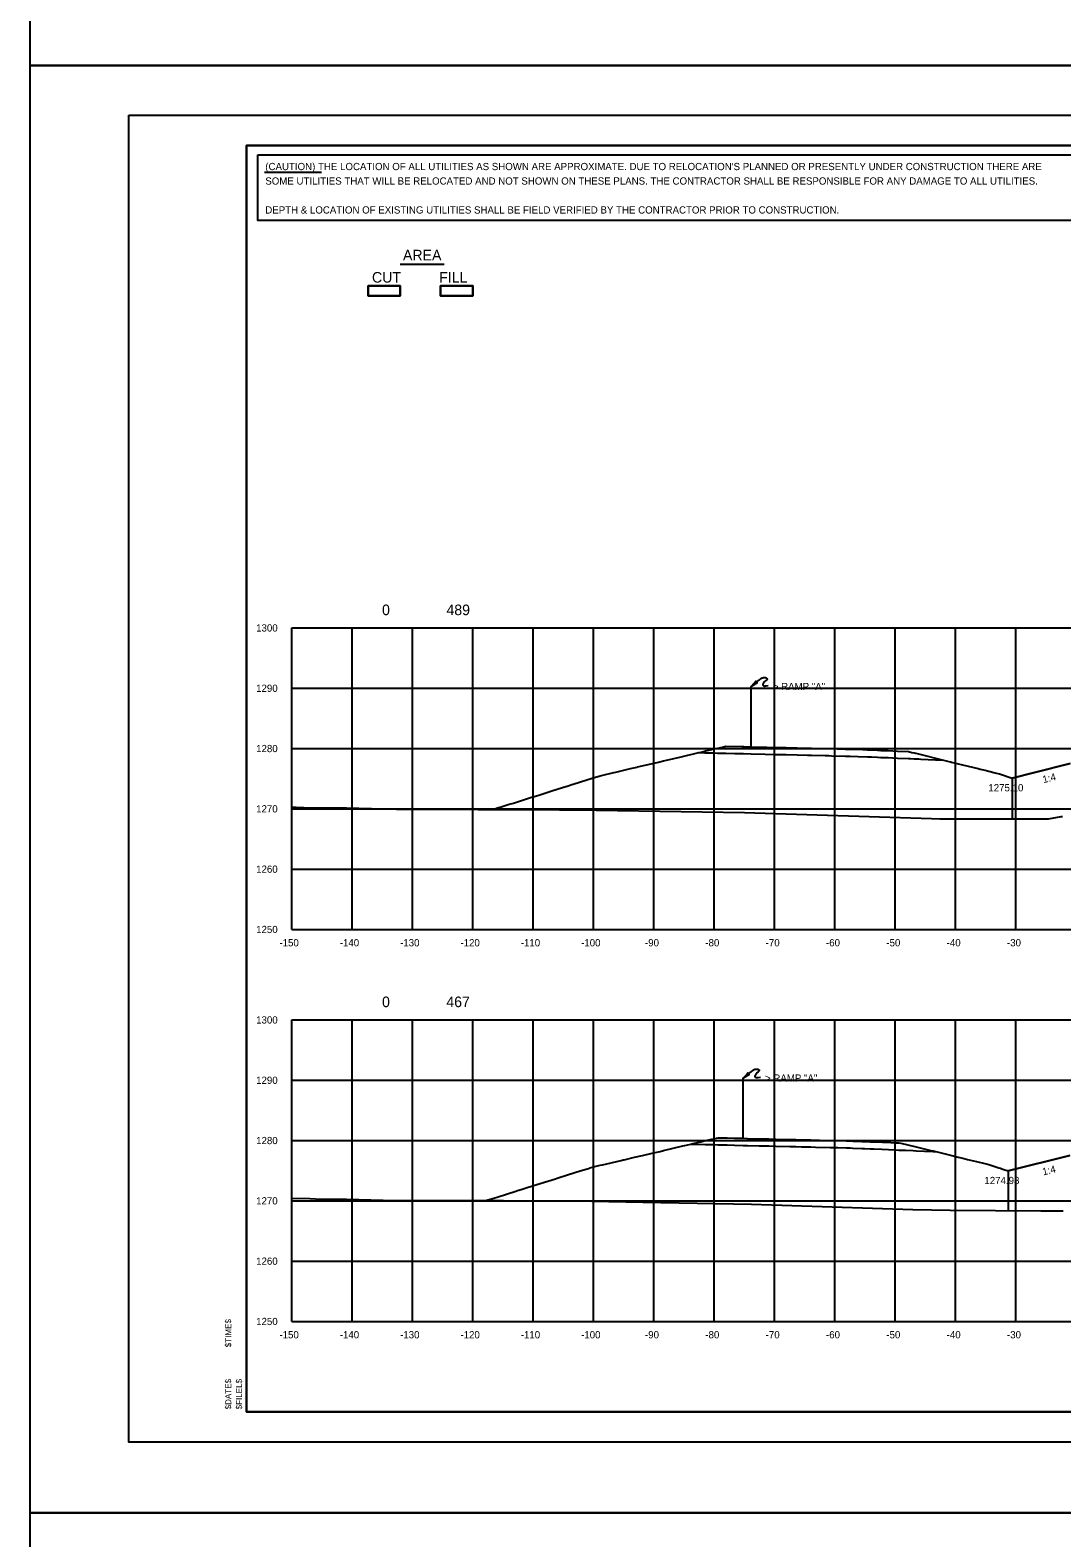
# Model space of a CAD drawing. Extents: x 2148105 to 2149976, y 144169 to 149705.
# Drawn here: x 2148219.9 to 2148390.9, y 147301 to 147551 of the extents above; entities that cross this region are included whole.
import ezdxf

# ---------------------------------------------------------------- set-up
doc = ezdxf.new("R2010")
doc.units = 0
for name, color, linetype in [('INR_Tracking', 7, 'Continuous'), ('PH1a-2-RampC', 7, 'Continuous'), ('PH1a-PR-DividingStrip', 7, 'Continuous'), ('PH1a-PR-Drives', 7, 'Continuous'), ('PH1a-PR-ServRd', 7, 'Continuous'), ('PR-AttenuatorPad', 7, 'Continuous'), ('PR_Align_PC', 7, 'Continuous'), ('PR_Align_Ramp_E', 7, 'Continuous'), ('PR_Align_Ramp_J', 7, 'Continuous'), ('PR_Storm_Conc_Box_PH1B', 7, 'Continuous'), ('PR_Storm_Conc_Pipe', 7, 'Continuous'), ('PR_Storm_Conc_Pipe_PH1B', 7, 'Continuous'), ('PR_Storm_Inlet_CICI_PH1B', 7, 'Continuous'), ('PR_Storm_MH', 7, 'Continuous'), ('PR_Storm_MH_PH1B', 7, 'Continuous'), ('PR_Storm_Standard_Median_Drain_PH1B', 7, 'Continuous'), ('PR_Storm_Txt_PH1B', 7, 'Continuous'), ('TopCut', 7, 'Continuous'), ('TOPO_BRIDGE_Pier Cap', 7, 'Continuous')]:
    doc.layers.add(name, color=color, linetype=linetype)

msp = doc.modelspace()

# ---------------------------------------------------------------- linework, layer by layer
at = {"layer": 'INR_Tracking'}
for points in [[(2148382.69, 147427.01), (2148386.39, 147427.93), (2148392.3, 147429.41)], [(2148382.03, 147361.89), (2148392.28, 147364.45)]]:
    msp.add_lwpolyline(points, dxfattribs=at)
at = {"layer": 'PH1a-PR-ServRd'}
msp.add_lwpolyline([(2148570.82, 147321.91), (2148255.82, 147321.91), (2148255.82, 147531.91), (2148570.82, 147531.91)], close=True, dxfattribs=at)
at = {"layer": 'PR-AttenuatorPad'}
for p, q in [((2148339.44, 147432.2), (2148339.44, 147442.2)), ((2148338.14, 147367.28), (2148338.14, 147377.28))]:
    msp.add_line(p, q, dxfattribs=at)
for points in [[(2148339.44, 147442.2), (2148339.95, 147442.75), (2148340.21, 147443.06), (2148340.29, 147442.89), (2148340.44, 147442.78), (2148339.44, 147442.2)], [(2148340.45, 147443.01), (2148340.8, 147443.31), (2148340.96, 147443.43), (2148341.06, 147443.51), (2148341.16, 147443.56), (2148341.25, 147443.61), (2148341.37, 147443.65), (2148341.51, 147443.68), (2148341.6, 147443.69), (2148341.68, 147443.69), (2148341.77, 147443.68), (2148341.84, 147443.67), (2148341.89, 147443.65), (2148341.94, 147443.63), (2148341.99, 147443.6), (2148342.02, 147443.57), (2148342.06, 147443.53), (2148342.09, 147443.47), (2148342.09, 147443.42), (2148342.08, 147443.38), (2148342.02, 147443.31), (2148341.83, 147443.15), (2148341.65, 147442.98), (2148341.57, 147442.91), (2148341.51, 147442.83), (2148341.44, 147442.74), (2148341.41, 147442.68), (2148341.37, 147442.59), (2148341.36, 147442.51), (2148341.38, 147442.43), (2148341.42, 147442.36), (2148341.47, 147442.32), (2148341.53, 147442.3), (2148341.64, 147442.28), (2148341.77, 147442.29), (2148341.93, 147442.31), (2148342.27, 147442.34)], [(2148338.14, 147377.28), (2148338.65, 147377.83), (2148338.91, 147378.14), (2148339, 147377.97), (2148339.14, 147377.86), (2148338.14, 147377.28)], [(2148339.15, 147378.09), (2148339.5, 147378.38), (2148339.66, 147378.51), (2148339.76, 147378.59), (2148339.86, 147378.64), (2148339.96, 147378.69), (2148340.07, 147378.73), (2148340.21, 147378.76), (2148340.3, 147378.77), (2148340.38, 147378.77), (2148340.47, 147378.76), (2148340.54, 147378.74), (2148340.59, 147378.73), (2148340.65, 147378.71), (2148340.69, 147378.68), (2148340.73, 147378.65), (2148340.76, 147378.61), (2148340.79, 147378.55), (2148340.79, 147378.49), (2148340.78, 147378.45), (2148340.72, 147378.39), (2148340.53, 147378.22), (2148340.35, 147378.06), (2148340.27, 147377.98), (2148340.21, 147377.91), (2148340.15, 147377.82), (2148340.11, 147377.75), (2148340.07, 147377.66), (2148340.06, 147377.59), (2148340.08, 147377.5), (2148340.13, 147377.43), (2148340.18, 147377.4), (2148340.23, 147377.38), (2148340.34, 147377.36), (2148340.48, 147377.37), (2148340.63, 147377.38), (2148340.97, 147377.42)]]:
    msp.add_lwpolyline(points, dxfattribs=at)
at = {"layer": 'PR_Align_PC'}
msp.add_line((2148281.28, 147512.21), (2148288.56, 147512.21), dxfattribs=at)
for points in [[(2148275.98, 147508.66), (2148281.29, 147508.66), (2148281.29, 147506.97), (2148275.98, 147506.97)], [(2148275.98, 147508.66), (2148281.29, 147508.66), (2148281.29, 147506.97), (2148275.98, 147506.97)], [(2148287.98, 147508.66), (2148293.29, 147508.66), (2148293.29, 147506.97), (2148287.98, 147506.97)], [(2148287.98, 147508.66), (2148293.29, 147508.66), (2148293.29, 147506.97), (2148287.98, 147506.97)]]:
    msp.add_lwpolyline(points, close=True, dxfattribs=at)
at = {"layer": 'PR_Align_Ramp_E'}
for points in [[(2148219.95, 147785.16), (2148579.95, 147785.16), (2148579.95, 147545.16), (2148219.95, 147545.16)], [(2148219.95, 147545.16), (2148579.95, 147545.16), (2148579.95, 147305.16), (2148219.95, 147305.16)], [(2148219.95, 147305.16), (2148579.95, 147305.16), (2148579.95, 147065.16), (2148219.95, 147065.16)]]:
    msp.add_lwpolyline(points, close=True, dxfattribs=at)
at = {"layer": 'PR_Align_Ramp_J'}
msp.add_lwpolyline([(2148236.32, 147536.91), (2148576.32, 147536.91), (2148576.32, 147316.91), (2148236.32, 147316.91)], close=True, dxfattribs=at)
at = {"layer": 'PR_Storm_Conc_Box_PH1B'}
for p, q in [((2148263.32, 147451.91), (2148563.32, 147451.91)), ((2148263.32, 147401.91), (2148263.32, 147451.91)), ((2148273.32, 147401.91), (2148273.32, 147451.91)), ((2148283.32, 147401.91), (2148283.32, 147451.91)), ((2148293.32, 147401.91), (2148293.32, 147451.91)), ((2148303.32, 147401.91), (2148303.32, 147451.91)), ((2148313.32, 147401.91), (2148313.32, 147451.91)), ((2148323.32, 147401.91), (2148323.32, 147451.91)), ((2148333.32, 147401.91), (2148333.32, 147451.91)), ((2148343.32, 147401.91), (2148343.32, 147451.91)), ((2148353.32, 147401.91), (2148353.32, 147451.91)), ((2148363.32, 147401.91), (2148363.32, 147451.91)), ((2148373.32, 147401.91), (2148373.32, 147451.91)), ((2148383.32, 147401.91), (2148383.32, 147451.91)), ((2148263.32, 147441.91), (2148563.32, 147441.91)), ((2148263.32, 147431.91), (2148563.32, 147431.91)), ((2148263.32, 147421.91), (2148563.32, 147421.91)), ((2148263.32, 147411.91), (2148563.32, 147411.91)), ((2148263.32, 147401.91), (2148563.32, 147401.91)), ((2148263.32, 147386.91), (2148563.32, 147386.91)), ((2148263.32, 147336.91), (2148263.32, 147386.91)), ((2148273.32, 147336.91), (2148273.32, 147386.91)), ((2148283.32, 147336.91), (2148283.32, 147386.91)), ((2148293.32, 147336.91), (2148293.32, 147386.91)), ((2148303.32, 147336.91), (2148303.32, 147386.91)), ((2148313.32, 147336.91), (2148313.32, 147386.91)), ((2148323.32, 147336.91), (2148323.32, 147386.91)), ((2148333.32, 147336.91), (2148333.32, 147386.91)), ((2148343.32, 147336.91), (2148343.32, 147386.91)), ((2148353.32, 147336.91), (2148353.32, 147386.91)), ((2148363.32, 147336.91), (2148363.32, 147386.91)), ((2148373.32, 147336.91), (2148373.32, 147386.91)), ((2148383.32, 147336.91), (2148383.32, 147386.91)), ((2148263.32, 147376.91), (2148563.32, 147376.91)), ((2148263.32, 147366.91), (2148563.32, 147366.91)), ((2148263.32, 147356.91), (2148563.32, 147356.91)), ((2148263.32, 147346.91), (2148563.32, 147346.91)), ((2148263.32, 147336.91), (2148563.32, 147336.91))]:
    msp.add_line(p, q, dxfattribs=at)
at = {"layer": 'PR_Storm_Conc_Pipe'}
for points in [[(2148296.63, 147421.81), (2148297.59, 147422.11), (2148297.7, 147422.14), (2148299.34, 147422.66), (2148300.03, 147422.88), (2148302.88, 147423.77), (2148303.05, 147423.83), (2148303.35, 147423.92), (2148304.76, 147424.37), (2148306.41, 147424.88), (2148308.17, 147425.44), (2148309.11, 147425.74), (2148309.73, 147425.93), (2148309.94, 147426), (2148313.25, 147427.04), (2148313.47, 147427.11), (2148314.41, 147427.4), (2148314.84, 147427.5), (2148314.87, 147427.51), (2148316.71, 147427.94), (2148317.01, 147428.01), (2148319.45, 147428.59), (2148320.54, 147428.84), (2148320.58, 147428.85), (2148320.63, 147428.87), (2148322.39, 147429.28), (2148324.07, 147429.67), (2148324.9, 147429.87), (2148326.4, 147430.22), (2148327.35, 147430.44), (2148327.61, 147430.5), (2148330.76, 147431.24), (2148331.14, 147431.24), (2148331.74, 147431.22), (2148332.16, 147431.21), (2148333.19, 147431.19), (2148333.86, 147431.17), (2148334.67, 147431.15), (2148335.03, 147431.14), (2148335.26, 147431.14), (2148336.76, 147431.1), (2148337.92, 147431.07), (2148338.01, 147431.07), (2148338.2, 147431.07), (2148339.44, 147431.04), (2148341.74, 147430.98), (2148343.21, 147430.95), (2148343.68, 147430.93), (2148344.73, 147430.91), (2148345.27, 147430.9), (2148347.08, 147430.85), (2148348.8, 147430.81), (2148349.05, 147430.81), (2148349.44, 147430.8), (2148351.71, 147430.74), (2148352.34, 147430.73), (2148352.76, 147430.72), (2148355.07, 147430.66), (2148355.13, 147430.66), (2148355.2, 147430.66), (2148355.26, 147430.66), (2148355.87, 147430.64), (2148357.16, 147430.61), (2148358.73, 147430.54), (2148359.4, 147430.51), (2148360.36, 147430.47), (2148360.96, 147430.45), (2148362.14, 147430.4), (2148362.93, 147430.36), (2148363.7, 147430.33), (2148365.5, 147430.25), (2148365.86, 147430.24), (2148366.47, 147430.21), (2148366.59, 147430.2), (2148366.72, 147430.2), (2148367.25, 147430.18), (2148367.58, 147430.16), (2148370, 147430.06), (2148371.3, 147430), (2148372.22, 147429.77), (2148372.48, 147429.71), (2148372.64, 147429.67), (2148373.53, 147429.45), (2148375.41, 147428.99), (2148377.06, 147428.59), (2148377.42, 147428.5), (2148378.24, 147428.3), (2148378.64, 147428.21), (2148380.1, 147427.85), (2148380.6, 147427.69), (2148382.69, 147427.01)], [(2148295.58, 147356.98), (2148295.62, 147356.99), (2148295.62, 147357), (2148296.97, 147357.42), (2148297.33, 147357.53), (2148300.46, 147358.52), (2148300.72, 147358.6), (2148301.31, 147358.78), (2148302.34, 147359.11), (2148303.95, 147359.61), (2148305.73, 147360.17), (2148307, 147360.57), (2148307.3, 147360.67), (2148307.44, 147360.71), (2148310.41, 147361.64), (2148310.94, 147361.81), (2148312.65, 147362.35), (2148312.7, 147362.36), (2148313.09, 147362.49), (2148314.43, 147362.8), (2148314.79, 147362.88), (2148317.92, 147363.62), (2148318.24, 147363.69), (2148318.39, 147363.73), (2148320.11, 147364.13), (2148321.41, 147364.44), (2148323.03, 147364.82), (2148324.08, 147365.06), (2148324.34, 147365.12), (2148324.9, 147365.25), (2148328.1, 147366.01), (2148328.39, 147366.07), (2148328.47, 147366.09), (2148329.45, 147366.32), (2148329.66, 147366.32), (2148329.77, 147366.32), (2148331.83, 147366.27), (2148331.88, 147366.26), (2148331.89, 147366.26), (2148333.19, 147366.23), (2148333.96, 147366.21), (2148334.73, 147366.2), (2148335.37, 147366.18), (2148335.4, 147366.18), (2148335.46, 147366.18), (2148336.66, 147366.15), (2148338.14, 147366.11), (2148338.73, 147366.1), (2148338.86, 147366.1), (2148340.77, 147366.05), (2148341.16, 147366.04), (2148341.4, 147366.04), (2148342.35, 147366.01), (2148343.56, 147365.98), (2148345.84, 147365.93), (2148346.32, 147365.92), (2148346.85, 147365.9), (2148347.8, 147365.88), (2148349.33, 147365.84), (2148350.09, 147365.83), (2148352.54, 147365.77), (2148352.8, 147365.76), (2148352.82, 147365.76), (2148353.79, 147365.74), (2148355.24, 147365.7), (2148355.88, 147365.69), (2148356.31, 147365.67), (2148357.79, 147365.6), (2148358.23, 147365.59), (2148359.18, 147365.54), (2148359.8, 147365.52), (2148361.11, 147365.46), (2148363.29, 147365.37), (2148363.36, 147365.36), (2148363.92, 147365.34), (2148364.23, 147365.33), (2148365.05, 147365.29), (2148366.31, 147365.24), (2148366.78, 147365.22), (2148368.19, 147365.15), (2148369.61, 147365.09), (2148370.04, 147365.07), (2148370.26, 147365.02), (2148370.27, 147365.02), (2148372.71, 147364.42), (2148373.76, 147364.16), (2148374.52, 147363.98), (2148375.31, 147363.79), (2148376.8, 147363.42), (2148377.26, 147363.31), (2148377.71, 147363.2), (2148378.84, 147362.92), (2148380.51, 147362.38), (2148380.75, 147362.31), (2148380.98, 147362.23), (2148381, 147362.22), (2148381.33, 147362.12), (2148382.03, 147361.89)]]:
    msp.add_lwpolyline(points, dxfattribs=at)
at = {"layer": 'PR_Storm_Conc_Pipe_PH1B'}
msp.add_lwpolyline([(2148255.82, 147321.91), (2148570.82, 147321.91), (2148570.82, 147531.91), (2148255.82, 147531.91)], close=True, dxfattribs=at)
msp.add_lwpolyline([(2148255.82, 147321.91), (2148570.82, 147321.91), (2148570.82, 147531.91), (2148255.82, 147531.91)], close=True, dxfattribs=at)
at = {"layer": 'PR_Storm_Inlet_CICI_PH1B'}
for points in [[(2148263.32, 147422.21), (2148264.03, 147422.2), (2148266.65, 147422.06), (2148272.4, 147422.07), (2148280.67, 147421.86), (2148307.66, 147421.77), (2148313.75, 147421.71), (2148317.31, 147421.64), (2148338.32, 147421.28), (2148369.33, 147420.29), (2148370.72, 147420.27), (2148374.13, 147420.23), (2148388.73, 147420.26), (2148390.85, 147420.65), (2148391.02, 147420.64)], [(2148263.32, 147357.33), (2148266.28, 147357.29), (2148268.19, 147357.19), (2148272.4, 147357.2), (2148278.45, 147357.04), (2148298.39, 147356.97), (2148313.03, 147356.84), (2148321.5, 147356.67), (2148339.51, 147356.36), (2148366.23, 147355.5), (2148372.43, 147355.39), (2148387.44, 147355.23), (2148391.15, 147355.24)]]:
    msp.add_lwpolyline(points, dxfattribs=at)
at = {"layer": 'PR_Storm_MH'}
msp.add_line((2148258.8, 147527.46), (2148268.21, 147527.46), dxfattribs=at)
msp.add_lwpolyline([(2148257.69, 147530.34), (2148420.12, 147530.34), (2148420.12, 147519.47), (2148257.69, 147519.47)], close=True, dxfattribs=at)
at = {"layer": 'PR_Storm_Standard_Median_Drain_PH1B'}
for p, q in [((2148263.32, 147401.91), (2148263.32, 147451.91)), ((2148263.32, 147401.91), (2148563.32, 147401.91)), ((2148263.32, 147336.91), (2148263.32, 147386.91)), ((2148263.32, 147336.91), (2148563.32, 147336.91))]:
    msp.add_line(p, q, dxfattribs=at)
at = {"layer": 'PR_Storm_Txt_PH1B'}
for points in [[(2148330.76, 147431.24), (2148331.14, 147431.33), (2148331.9, 147431.51), (2148332.16, 147431.57), (2148333.92, 147431.99), (2148334.67, 147432.16), (2148335.26, 147432.3), (2148337.92, 147432.24), (2148338.01, 147432.24), (2148338.21, 147432.23), (2148338.77, 147432.22), (2148339.44, 147432.2), (2148341.31, 147432.16), (2148341.74, 147432.15), (2148342.06, 147432.14), (2148343.68, 147432.1), (2148344.16, 147432.09), (2148345.27, 147432.06), (2148347.08, 147432.02), (2148348.8, 147431.98), (2148349.05, 147431.97), (2148349.44, 147431.96), (2148351.71, 147431.91), (2148352.34, 147431.89), (2148355.08, 147431.83), (2148355.2, 147431.82), (2148355.26, 147431.82), (2148355.87, 147431.81), (2148357.16, 147431.78), (2148358.73, 147431.71), (2148359.4, 147431.68), (2148360.36, 147431.64), (2148360.96, 147431.61), (2148362.14, 147431.56), (2148362.93, 147431.53), (2148363.7, 147431.5), (2148365.5, 147431.42), (2148366.1, 147431.27), (2148366.47, 147431.18), (2148366.67, 147431.13), (2148366.72, 147431.12), (2148368.31, 147430.73), (2148370, 147430.32), (2148371.3, 147430)], [(2148329.45, 147366.32), (2148329.77, 147366.4), (2148331.11, 147366.71), (2148331.88, 147366.89), (2148333.96, 147367.38), (2148334.73, 147367.36), (2148335.37, 147367.35), (2148335.4, 147367.35), (2148335.46, 147367.35), (2148336.66, 147367.32), (2148338.14, 147367.28), (2148338.73, 147367.27), (2148338.86, 147367.26), (2148340.77, 147367.22), (2148341.15, 147367.21), (2148342.05, 147367.19), (2148342.35, 147367.18), (2148343.56, 147367.15), (2148345.84, 147367.09), (2148346.32, 147367.08), (2148346.85, 147367.07), (2148348.49, 147367.03), (2148349.33, 147367.01), (2148352.21, 147366.94), (2148352.54, 147366.93), (2148352.56, 147366.93), (2148352.82, 147366.93), (2148353, 147366.92), (2148353.79, 147366.9), (2148355.24, 147366.87), (2148355.88, 147366.85), (2148356.31, 147366.83), (2148357.79, 147366.77), (2148358.23, 147366.75), (2148359.18, 147366.71), (2148359.8, 147366.68), (2148362.62, 147366.56), (2148363.29, 147366.53), (2148363.36, 147366.53), (2148363.92, 147366.51), (2148364.23, 147366.49), (2148366.78, 147365.87), (2148369.21, 147365.28), (2148369.61, 147365.18), (2148370.04, 147365.07)]]:
    msp.add_lwpolyline(points, dxfattribs=at)
at = {"layer": 'TopCut'}
for points in [[(2148287.98, 147506.97), (2148293.29, 147506.97), (2148293.29, 147508.66), (2148287.98, 147508.66), (2148287.98, 147506.97)], [(2148392.3, 147429.41), (2148386.39, 147427.93), (2148382.69, 147427.01), (2148382.69, 147420.25), (2148388.73, 147420.26), (2148390.85, 147420.65), (2148391.02, 147420.64)], [(2148392.28, 147364.45), (2148382.03, 147361.89), (2148382.03, 147355.29), (2148387.44, 147355.23), (2148391.15, 147355.24)]]:
    msp.add_lwpolyline(points, dxfattribs=at)
at = {"layer": 'TOPO_BRIDGE_Pier Cap'}
msp.add_lwpolyline([(2148275.98, 147506.97), (2148281.29, 147506.97), (2148281.29, 147508.66), (2148275.98, 147508.66), (2148275.98, 147506.97)], dxfattribs=at)

# ---------------------------------------------------------------- texts
at = {"layer": 'PH1a-2-RampC'}
for s, p in [('1275.10', (2148378.76, 147424.81)), ('1274.98', (2148378.1, 147359.69))]:
    msp.add_text(s, height=1.2, dxfattribs=at).set_placement(p)
at = {"layer": 'PH1a-PR-DividingStrip'}
for rotation, p in [(14.0392, (2148387.9, 147426.16)), (14.036, (2148387.87, 147361.12))]:
    msp.add_text('1:4', height=1.2, rotation=rotation, dxfattribs=at).set_placement(p)
at = {"layer": 'PH1a-PR-Drives'}
for s, p in [('$TIME$', (2148253.27, 147332.63)), ('$DATE$', (2148253.27, 147322.33)), ('$FILEL$', (2148255.05, 147322.33))]:
    msp.add_text(s, height=1, rotation=90, dxfattribs=at).set_placement(p)
at = {"layer": 'PR-AttenuatorPad'}
for p in [(2148343.03, 147441.6), (2148341.74, 147376.67)]:
    msp.add_text('> RAMP "A"', height=1.2, rotation=360, dxfattribs=at).set_placement(p)
at = {"layer": 'PR_Align_PC'}
for s, p in [('AREA', (2148281.74, 147512.86)), ('CUT', (2148276.6, 147509.17)), ('FILL', (2148287.74, 147509.17)), ('0', (2148278.27, 147454.03)), ('489', (2148288.94, 147454.03)), ('0', (2148278.27, 147389.03)), ('467', (2148288.92, 147389.03))]:
    msp.add_text(s, height=1.75, dxfattribs=at).set_placement(p)
at = {"layer": 'PR_Storm_MH'}
for s, p in [("(CAUTION) THE LOCATION OF ALL UTILITIES AS SHOWN ARE APPROXIMATE. DUE TO RELOCATION'S PLANNED OR PRESENTLY UNDER CONSTRUCTION THERE ARE ", (2148258.92, 147527.82)), ('SOME UTILITIES THAT WILL BE RELOCATED AND NOT SHOWN ON THESE PLANS. THE CONTRACTOR SHALL BE RESPONSIBLE FOR ANY DAMAGE TO ALL UTILITIES.', (2148258.92, 147525.42)), ('DEPTH & LOCATION OF EXISTING UTILITIES SHALL BE FIELD VERIFIED BY THE CONTRACTOR PRIOR TO CONSTRUCTION.', (2148258.92, 147520.62))]:
    msp.add_text(s, height=1.2, dxfattribs=at).set_placement(p)
at = {"layer": 'PR_Storm_MH_PH1B'}
for s, p in [('1300', (2148257.4, 147451.31)), ('1290', (2148257.4, 147441.31)), ('1280', (2148257.4, 147431.31)), ('1270', (2148257.4, 147421.31)), ('1260', (2148257.4, 147411.31)), ('1250', (2148257.4, 147401.31)), ('-150', (2148261.26, 147399.11)), ('-140', (2148271.26, 147399.11)), ('-130', (2148281.26, 147399.11)), ('-120', (2148291.26, 147399.11)), ('-110', (2148301.26, 147399.11)), ('-100', (2148311.26, 147399.11)), ('-90', (2148321.85, 147399.11)), ('-80', (2148331.85, 147399.11)), ('-70', (2148341.85, 147399.11)), ('-60', (2148351.85, 147399.11)), ('-50', (2148361.85, 147399.11)), ('-40', (2148371.85, 147399.11)), ('-30', (2148381.85, 147399.11)), ('1300', (2148257.4, 147386.31)), ('1290', (2148257.4, 147376.31)), ('1280', (2148257.4, 147366.31)), ('1270', (2148257.4, 147356.31)), ('1260', (2148257.4, 147346.31)), ('1250', (2148257.4, 147336.31)), ('-150', (2148261.26, 147334.11)), ('-140', (2148271.26, 147334.11)), ('-130', (2148281.26, 147334.11)), ('-120', (2148291.26, 147334.11)), ('-110', (2148301.26, 147334.11)), ('-100', (2148311.26, 147334.11)), ('-90', (2148321.85, 147334.11)), ('-80', (2148331.85, 147334.11)), ('-70', (2148341.85, 147334.11)), ('-60', (2148351.85, 147334.11)), ('-50', (2148361.85, 147334.11)), ('-40', (2148371.85, 147334.11)), ('-30', (2148381.85, 147334.11))]:
    msp.add_text(s, height=1.2, dxfattribs=at).set_placement(p)

doc.saveas('drawing.dxf')
